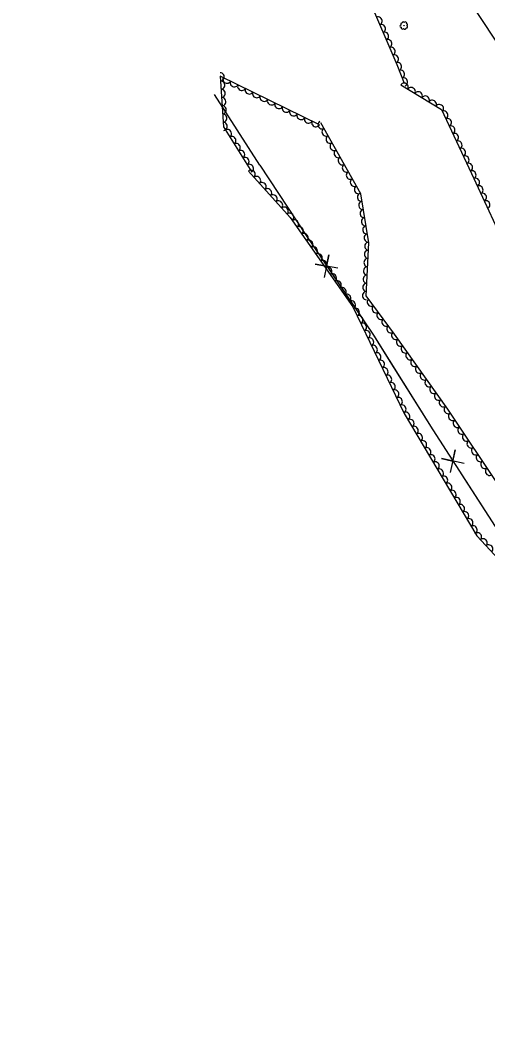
# Model space of a CAD drawing. Extents: x 1746719 to 1766531, y 631721 to 662391.
# Drawn here: x 1759043.9 to 1759270.6, y 642052.9 to 642544.3 of the extents above; entities that cross this region are included whole.
import ezdxf

# ---------------------------------------------------------------- set-up
doc = ezdxf.new("R2010")
doc.units = 0
for name, color, linetype in [('SURVEY - AERIAL SURVEY - Photo Control - Points - Elevations', 7, 'Continuous'), ('SURVEY - AERIAL SURVEY - Photo Control with Text', 7, 'Continuous'), ('SURVEY - CENTERLINE - Existing Roads Curve Text', 7, 'Continuous')]:
    doc.layers.add(name, color=color, linetype=linetype)

msp = doc.modelspace()

# ---------------------------------------------------------------- linework, layer by layer
at = {"layer": 'SURVEY - AERIAL SURVEY - Photo Control - Points - Elevations'}
msp.add_lwpolyline([(1759256.28, 642562.06), (1759331.34, 642448.21), (1759372.09, 642386.38), (1759428.32, 642299.79), (1759481.08, 642217.88), (1759538.71, 642129.24), (1759603.54, 642028.16), (1759659.74, 641942.25), (1759711.51, 641861.77), (1759776.52, 641763.39), (1759827.75, 641682.76), (1759880.28, 641600.83), (1759924.14, 641534.16), (1759977.94, 641451.1), (1760016.39, 641391.3), (1760062.96, 641319.36), (1760103.56, 641256.45), (1760143.11, 641194.73), (1760191.91, 641118.87), (1760244.47, 641040.54), (1760278.02, 640988.87), (1760344.17, 640886.4)], dxfattribs=at)
at = {"layer": 'SURVEY - AERIAL SURVEY - Photo Control with Text'}
for points in [[(1759043.87, 642605.43), (1759098.68, 642589.08), (1759144.36, 642581.25), (1759182.61, 642574.85), (1759194.37, 642575.92), (1759212.25, 642556.15), (1759226.49, 642522.98), (1759230.04, 642513.8)], [(1759188.99, 642493.76), (1759140.88, 642517.33), (1759142.41, 642492.72), (1759156.15, 642470.81)], [(1759228.36, 642513.01), (1759248.15, 642501.04), (1759263.86, 642467.69), (1759297.17, 642395.94), (1759316, 642340.95), (1759340.95, 642284.97), (1759358.96, 642264.07), (1759379.28, 642223.7), (1759412.23, 642179.79), (1759435.54, 642150.53), (1759461.16, 642112), (1759472.08, 642081.01), (1759501.45, 642040.98)], [(1759573.66, 641834.74), (1759538.13, 641888.65), (1759500.25, 641950.91), (1759471.71, 642001.26), (1759450.57, 642044.46), (1759424.23, 642096.54), (1759393.64, 642142.3), (1759373.18, 642178.27), (1759361.96, 642215.62), (1759334.99, 642251.19), (1759306.72, 642269.55), (1759277.24, 642316.98), (1759251.14, 642355.87), (1759225.4, 642392.28), (1759211.66, 642410.91), (1759212.89, 642436.44), (1759208.96, 642460.24), (1759189.56, 642494.68)], [(1759154.51, 642471.23), (1759174.77, 642448.71), (1759205.17, 642405.54), (1759230.11, 642353.85), (1759265.2, 642294.65), (1759294.97, 642262.6), (1759312.67, 642237.87), (1759329.03, 642199.3), (1759352.71, 642166.22), (1759386.41, 642110.37), (1759417.86, 642065.66), (1759446.66, 642018.89), (1759483.42, 641958.58), (1759520.85, 641898.95), (1759552.97, 641851.31), (1759565.92, 641829.87)]]:
    msp.add_lwpolyline(points, dxfattribs=at)
msp.add_circle((1759229.95, 642541.72), 0.0217, dxfattribs=at)
for centre, radius, start, end in [((1759228.52, 642541.5), 0.519, 94.359, 269.3593), ((1759229.05, 642542.36), 0.669, 84.2001, 211.0458), ((1759229.59, 642543.08), 0.473, 8.913, 186.2322), ((1759230.64, 642542.93), 0.621, 326.2944, 159.7141), ((1759231.09, 642541.22), 0.622, 264.1575, 60.9465), ((1759231.27, 642542.18), 0.427, 286.2737, 105.0193), ((1759229.19, 642540.78), 0.704, 164.1061, 319.9446), ((1759230.32, 642540.72), 0.709, 213.2103, 350.7345)]:
    msp.add_arc(centre, radius, start, end, dxfattribs=at)
for centre, major_axis in [((1759217.46, 642544), (0.79, -1.84)), ((1759219.04, 642540.33), (0.79, -1.84)), ((1759220.62, 642536.65), (0.79, -1.84)), ((1759222.19, 642532.98), (0.79, -1.84)), ((1759223.77, 642529.3), (0.79, -1.84)), ((1759225.35, 642525.63), (0.79, -1.84)), ((1759226.89, 642521.94), (0.72, -1.87)), ((1759140.91, 642516.91), (0.12, -2)), ((1759228.34, 642518.21), (0.72, -1.87)), ((1759141.15, 642512.91), (0.12, -2)), ((1759144.09, 642515.76), (-1.8, 0.88)), ((1759147.68, 642514), (-1.8, 0.88)), ((1759151.27, 642512.24), (-1.8, 0.88)), ((1759230.07, 642511.97), (1.71, -1.04)), ((1759229.78, 642514.48), (0.72, -1.87)), ((1759233.49, 642509.9), (1.71, -1.04)), ((1759141.4, 642508.92), (0.12, -2)), ((1759141.65, 642504.93), (0.12, -2)), ((1759154.87, 642510.48), (-1.8, 0.88)), ((1759158.46, 642508.72), (-1.8, 0.88)), ((1759162.05, 642506.96), (-1.8, 0.88)), ((1759236.91, 642507.83), (1.71, -1.04)), ((1759240.34, 642505.76), (1.71, -1.04)), ((1759141.9, 642500.94), (0.12, -2)), ((1759165.64, 642505.2), (-1.8, 0.88)), ((1759169.23, 642503.44), (-1.8, 0.88)), ((1759172.83, 642501.68), (-1.8, 0.88)), ((1759243.76, 642503.69), (1.71, -1.04)), ((1759247.18, 642501.62), (1.71, -1.04)), ((1759142.15, 642496.94), (0.12, -2)), ((1759176.42, 642499.92), (-1.8, 0.88)), ((1759180.01, 642498.16), (-1.8, 0.88)), ((1759183.6, 642496.4), (-1.8, 0.88)), ((1759249.37, 642498.44), (0.85, -1.81)), ((1759142.39, 642492.95), (0.12, -2)), ((1759187.19, 642494.64), (-1.8, 0.88)), ((1759190.13, 642493.66), (-0.98, 1.74)), ((1759251.08, 642494.82), (0.85, -1.81)), ((1759252.78, 642491.2), (0.85, -1.81)), ((1759144.41, 642489.53), (1.06, -1.69)), ((1759146.54, 642486.14), (1.06, -1.69)), ((1759192.1, 642490.17), (-0.98, 1.74)), ((1759194.06, 642486.69), (-0.98, 1.74)), ((1759254.49, 642487.58), (0.85, -1.81)), ((1759148.66, 642482.75), (1.06, -1.69)), ((1759196.03, 642483.2), (-0.98, 1.74)), ((1759256.19, 642483.96), (0.85, -1.81)), ((1759257.9, 642480.35), (0.85, -1.81)), ((1759150.79, 642479.36), (1.06, -1.69)), ((1759152.91, 642475.97), (1.06, -1.69)), ((1759197.99, 642479.72), (-0.98, 1.74)), ((1759199.95, 642476.23), (-0.98, 1.74)), ((1759259.6, 642476.73), (0.85, -1.81)), ((1759155.04, 642472.59), (1.06, -1.69)), ((1759201.92, 642472.75), (-0.98, 1.74)), ((1759261.31, 642473.11), (0.85, -1.81)), ((1759155.85, 642469.74), (1.34, -1.49)), ((1759158.52, 642466.77), (1.34, -1.49)), ((1759203.88, 642469.26), (-0.98, 1.74)), ((1759263.01, 642469.49), (0.85, -1.81)), ((1759264.7, 642465.87), (0.84, -1.81)), ((1759161.2, 642463.79), (1.34, -1.49)), ((1759163.88, 642460.82), (1.34, -1.49)), ((1759205.84, 642465.78), (-0.98, 1.74)), ((1759207.81, 642462.29), (-0.98, 1.74)), ((1759266.39, 642462.24), (0.84, -1.81)), ((1759166.55, 642457.85), (1.34, -1.49)), ((1759209.23, 642458.62), (-0.33, 1.97)), ((1759268.07, 642458.61), (0.84, -1.81)), ((1759169.23, 642454.87), (1.34, -1.49)), ((1759171.9, 642451.9), (1.34, -1.49)), ((1759209.88, 642454.67), (-0.33, 1.97)), ((1759269.76, 642454.98), (0.84, -1.81)), ((1759174.58, 642448.93), (1.34, -1.49)), ((1759210.53, 642450.72), (-0.33, 1.97)), ((1759211.18, 642446.78), (-0.33, 1.97)), ((1759176.91, 642445.68), (1.15, -1.64)), ((1759179.21, 642442.41), (1.15, -1.64)), ((1759211.83, 642442.83), (-0.33, 1.97)), ((1759181.51, 642439.14), (1.15, -1.64)), ((1759212.49, 642438.88), (-0.33, 1.97)), ((1759183.82, 642435.87), (1.15, -1.64)), ((1759186.12, 642432.6), (1.15, -1.64)), ((1759212.81, 642434.92), (0.1, 2)), ((1759188.42, 642429.32), (1.15, -1.64)), ((1759190.72, 642426.05), (1.15, -1.64)), ((1759212.43, 642426.93), (0.1, 2)), ((1759212.62, 642430.92), (0.1, 2)), ((1759193.03, 642422.78), (1.15, -1.64)), ((1759212.24, 642422.93), (0.1, 2)), ((1759195.33, 642419.51), (1.15, -1.64)), ((1759197.63, 642416.24), (1.15, -1.64)), ((1759212.05, 642418.94), (0.1, 2)), ((1759199.94, 642412.97), (1.15, -1.64)), ((1759211.86, 642414.94), (0.1, 2)), ((1759202.24, 642409.7), (1.15, -1.64)), ((1759204.54, 642406.43), (1.15, -1.64)), ((1759211.67, 642410.95), (0.1, 2)), ((1759214.02, 642407.72), (-1.19, 1.61)), ((1759206.43, 642402.92), (0.87, -1.8)), ((1759216.39, 642404.5), (-1.19, 1.61)), ((1759208.17, 642399.32), (0.87, -1.8)), ((1759218.76, 642401.28), (-1.19, 1.61)), ((1759221.14, 642398.06), (-1.19, 1.61)), ((1759209.91, 642395.71), (0.87, -1.8)), ((1759211.65, 642392.11), (0.87, -1.8)), ((1759223.51, 642394.84), (-1.19, 1.61)), ((1759213.39, 642388.51), (0.87, -1.8)), ((1759225.87, 642391.61), (-1.15, 1.63)), ((1759228.18, 642388.34), (-1.15, 1.63)), ((1759215.13, 642384.91), (0.87, -1.8)), ((1759230.49, 642385.08), (-1.15, 1.63)), ((1759216.86, 642381.3), (0.87, -1.8)), ((1759218.6, 642377.7), (0.87, -1.8)), ((1759232.8, 642381.81), (-1.15, 1.63)), ((1759235.11, 642378.55), (-1.15, 1.63)), ((1759220.34, 642374.1), (0.87, -1.8)), ((1759237.42, 642375.28), (-1.15, 1.63)), ((1759222.08, 642370.5), (0.87, -1.8)), ((1759239.73, 642372.01), (-1.15, 1.63)), ((1759242.04, 642368.75), (-1.15, 1.63)), ((1759223.82, 642366.89), (0.87, -1.8)), ((1759225.55, 642363.29), (0.87, -1.8)), ((1759244.35, 642365.48), (-1.15, 1.63)), ((1759227.29, 642359.69), (0.87, -1.8)), ((1759246.66, 642362.22), (-1.15, 1.63)), ((1759248.96, 642358.95), (-1.15, 1.63)), ((1759229.03, 642356.09), (0.87, -1.8)), ((1759230.88, 642352.54), (1.02, -1.72)), ((1759251.27, 642355.68), (-1.11, 1.66)), ((1759232.92, 642349.1), (1.02, -1.72)), ((1759253.5, 642352.36), (-1.11, 1.66)), ((1759255.73, 642349.04), (-1.11, 1.66)), ((1759234.96, 642345.66), (1.02, -1.72)), ((1759257.96, 642345.72), (-1.11, 1.66)), ((1759237, 642342.22), (1.02, -1.72)), ((1759239.04, 642338.78), (1.02, -1.72)), ((1759260.18, 642342.4), (-1.11, 1.66)), ((1759262.41, 642339.07), (-1.11, 1.66)), ((1759241.08, 642335.34), (1.02, -1.72)), ((1759264.64, 642335.75), (-1.11, 1.66)), ((1759243.12, 642331.9), (1.02, -1.72)), ((1759245.16, 642328.46), (1.02, -1.72)), ((1759266.87, 642332.43), (-1.11, 1.66)), ((1759269.1, 642329.11), (-1.11, 1.66)), ((1759247.2, 642325.02), (1.02, -1.72)), ((1759271.33, 642325.79), (-1.11, 1.66)), ((1759249.24, 642321.58), (1.02, -1.72)), ((1759251.28, 642318.13), (1.02, -1.72)), ((1759253.32, 642314.69), (1.02, -1.72)), ((1759255.36, 642311.25), (1.02, -1.72)), ((1759257.4, 642307.81), (1.02, -1.72)), ((1759259.44, 642304.37), (1.02, -1.72)), ((1759261.48, 642300.93), (1.02, -1.72)), ((1759263.52, 642297.49), (1.02, -1.72)), ((1759265.68, 642294.14), (1.36, -1.47)), ((1759268.4, 642291.21), (1.36, -1.47)), ((1759271.12, 642288.28), (1.36, -1.47))]:
    msp.add_ellipse(centre, major_axis=major_axis, ratio=0.940188, start_param=0, end_param=3.141593, dxfattribs=at)
at = {"layer": 'SURVEY - CENTERLINE - Existing Roads Curve Text'}
for points in [[(1759160.12, 642474.17), (1759138.09, 642508.3)], [(1759160.12, 642474.17), (1759182.56, 642440.03), (1759215.11, 642391.76), (1759243.94, 642345.93), (1759274.19, 642299.03), (1759303.6, 642252.69), (1759332.21, 642208.5), (1759358.08, 642166.97), (1759393.79, 642111.15), (1759426.37, 642060.87), (1759461.09, 642005.49), (1759497.76, 641948.29), (1759525.83, 641904.88), (1759552.43, 641863.61), (1759571.88, 641832.61)], [(1759160.12, 642474.17), (1759182.56, 642440.03), (1759187.67, 642432.45)], [(1759197.95, 642424.18), (1759186.9, 642426.26), (1759192.45, 642425.18), (1759193.53, 642430.73), (1759191.32, 642419.71)], [(1759196.67, 642419.1), (1759215.11, 642391.76), (1759222.26, 642380.4)], [(1759222.26, 642380.4), (1759243.94, 642345.93), (1759248.97, 642338.13)], [(1759259.08, 642329.66), (1759248.07, 642331.96), (1759253.6, 642330.77), (1759254.8, 642336.3), (1759252.35, 642325.32)], [(1759257.7, 642324.6), (1759274.19, 642299.03), (1759282.75, 642285.55)]]:
    msp.add_lwpolyline(points, dxfattribs=at)

doc.saveas('drawing.dxf')
